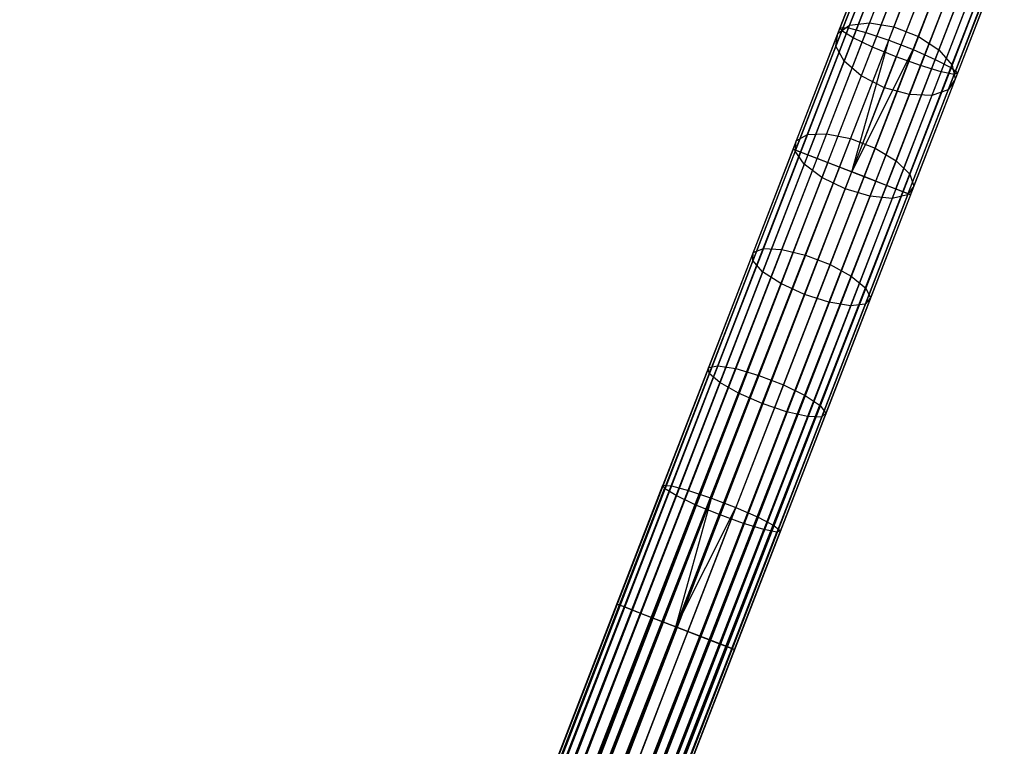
# Model space of a CAD drawing. Extents: x -189 to 189, y -189 to 189.
# Tile 576 of 591: x 48 to 63, y 148 to 160. Entities that reach past the tile are written whole.
import ezdxf

# ---------------------------------------------------------------- set-up
doc = ezdxf.new("R2010")
doc.units = 0
doc.header["$LTSCALE"] = 25.4
doc.layers.get('0').update_dxf_attribs({"linetype": 'CONTINUOUS'})

# ---------------------------------------------------------------- blocks, each defined once
blk = doc.blocks.new('CAMELEON-KENAI-C-12244_STL')
at = {"color": 0}
for p, q in [((60.68, 159.383, -9.501), (61.416, 161.282, -9.817)), ((60.68, 159.383, -9.501), (61.416, 161.282, -9.817)), ((60.814, 159.374, -9.108), (61.564, 161.31, -9.43)), ((60.814, 159.374, -9.108), (61.564, 161.31, -9.43)), ((61.085, 159.303, -8.8), (61.847, 161.268, -9.127)), ((61.085, 159.303, -8.8), (61.847, 161.268, -9.127)), ((60.705, 159.328, -9.912), (61.426, 161.187, -10.222)), ((60.705, 159.328, -9.912), (61.426, 161.187, -10.222)), ((61.446, 159.182, -8.632), (62.213, 161.163, -8.961)), ((61.446, 159.182, -8.632), (62.213, 161.163, -8.961)), ((61.462, 161.045, -156.415), (60.83, 159.415, -157.487)), ((61.462, 161.045, -156.415), (60.83, 159.415, -157.487)), ((60.886, 159.218, -10.271), (61.593, 161.044, -10.574)), ((60.886, 159.218, -10.271), (61.593, 161.044, -10.574)), ((61.784, 161.107, -156.67), (61.143, 159.453, -157.758)), ((61.784, 161.107, -156.67), (61.143, 159.453, -157.758)), ((62.173, 161.059, -156.809), (61.527, 159.391, -157.907)), ((62.173, 161.059, -156.809), (61.527, 159.391, -157.907)), ((61.833, 159.032, -8.632), (62.601, 161.013, -8.961)), ((61.833, 159.032, -8.632), (62.601, 161.013, -8.961)), ((61.261, 160.883, -156.089), (60.642, 159.285, -157.14)), ((61.261, 160.883, -156.089), (60.642, 159.285, -157.14)), ((61.19, 159.073, -10.514), (61.889, 160.876, -10.814)), ((61.19, 159.073, -10.514), (61.889, 160.876, -10.814)), ((62.561, 160.909, -156.809), (61.914, 159.241, -157.907)), ((62.561, 160.909, -156.809), (61.914, 159.241, -157.907)), ((62.181, 158.878, -8.8), (62.943, 160.844, -9.127)), ((62.181, 158.878, -8.8), (62.943, 160.844, -9.127)), ((61.217, 160.649, -155.747), (60.611, 159.084, -156.777)), ((61.217, 160.649, -155.747), (60.611, 159.084, -156.777)), ((62.262, 160.713, -10.898), (61.566, 158.918, -10.6)), ((62.262, 160.713, -10.898), (61.566, 158.918, -10.6)), ((62.88, 160.682, -156.67), (62.239, 159.028, -157.758)), ((62.88, 160.682, -156.67), (62.239, 159.028, -157.758)), ((62.429, 158.748, -9.108), (63.18, 160.685, -9.43)), ((62.429, 158.748, -9.108), (63.18, 160.685, -9.43)), ((61.949, 158.779, -10.514), (62.647, 160.582, -10.814)), ((61.949, 158.779, -10.514), (62.647, 160.582, -10.814)), ((62.272, 158.681, -10.271), (62.979, 160.507, -10.574)), ((62.272, 158.681, -10.271), (62.979, 160.507, -10.574)), ((62.479, 158.641, -9.912), (63.199, 160.5, -10.222)), ((62.479, 158.641, -9.912), (63.199, 160.5, -10.222)), ((62.535, 158.664, -9.501), (63.27, 160.563, -9.817)), ((62.535, 158.664, -9.501), (63.27, 160.563, -9.817)), ((61.338, 160.384, -155.45), (60.742, 158.848, -156.461)), ((61.338, 160.384, -155.45), (60.742, 158.848, -156.461)), ((63.077, 160.419, -156.415), (62.445, 158.789, -157.487)), ((63.077, 160.419, -156.415), (62.445, 158.789, -157.487)), ((61.601, 160.134, -155.248), (61.014, 158.617, -156.247)), ((61.601, 160.134, -155.248), (61.014, 158.617, -156.247)), ((63.116, 160.164, -156.089), (62.497, 158.566, -157.14)), ((63.116, 160.164, -156.089), (62.497, 158.566, -157.14)), ((61.378, 158.431, -156.171), (61.963, 159.942, -155.177)), ((61.378, 158.431, -156.171), (61.963, 159.942, -155.177)), ((62.991, 159.962, -155.747), (62.384, 158.397, -156.777)), ((62.991, 159.962, -155.747), (62.384, 158.397, -156.777)), ((62.36, 159.84, -155.248), (61.772, 158.323, -156.247)), ((62.36, 159.84, -155.248), (61.772, 158.323, -156.247)), ((62.723, 159.847, -155.45), (62.128, 158.311, -156.461)), ((62.723, 159.847, -155.45), (62.128, 158.311, -156.461)), ((60.83, 159.415, -157.487), (60.163, 157.694, -158.38)), ((60.83, 159.415, -157.487), (60.163, 157.694, -158.38)), ((61.143, 159.453, -157.758), (60.466, 157.705, -158.664)), ((61.143, 159.453, -157.758), (60.466, 157.705, -158.664)), ((60.642, 159.285, -157.14), (60.83, 159.415, -157.487)), ((60.642, 159.285, -157.14), (60.83, 159.415, -157.487)), ((60.83, 159.415, -157.487), (61.143, 159.453, -157.758)), ((60.83, 159.415, -157.487), (61.143, 159.453, -157.758)), ((61.143, 159.453, -157.758), (61.527, 159.391, -157.907)), ((61.143, 159.453, -157.758), (61.527, 159.391, -157.907)), ((59.937, 157.464, -9.395), (60.68, 159.383, -9.501)), ((59.937, 157.464, -9.395), (60.68, 159.383, -9.501)), ((59.977, 157.448, -9.809), (60.705, 159.328, -9.912)), ((59.977, 157.448, -9.809), (60.705, 159.328, -9.912)), ((60.642, 159.285, -157.14), (59.988, 157.596, -158.015)), ((60.642, 159.285, -157.14), (59.988, 157.596, -158.015)), ((60.056, 157.417, -9), (60.814, 159.374, -9.108)), ((60.056, 157.417, -9), (60.814, 159.374, -9.108)), ((60.316, 157.317, -8.691), (61.085, 159.303, -8.8)), ((60.316, 157.317, -8.691), (61.085, 159.303, -8.8)), ((60.611, 159.084, -156.777), (60.642, 159.285, -157.14)), ((60.611, 159.084, -156.777), (60.642, 159.285, -157.14)), ((60.705, 159.328, -9.912), (60.68, 159.383, -9.501)), ((60.68, 159.383, -9.501), (60.814, 159.374, -9.108)), ((60.705, 159.328, -9.912), (60.68, 159.383, -9.501)), ((60.68, 159.383, -9.501), (60.814, 159.374, -9.108)), ((60.886, 159.218, -10.271), (60.705, 159.328, -9.912)), ((60.886, 159.218, -10.271), (60.705, 159.328, -9.912)), ((60.814, 159.374, -9.108), (61.085, 159.303, -8.8)), ((60.814, 159.374, -9.108), (61.085, 159.303, -8.8)), ((61.527, 159.391, -157.907), (60.844, 157.63, -158.82)), ((61.527, 159.391, -157.907), (60.844, 157.63, -158.82)), ((61.085, 159.303, -8.8), (61.446, 159.182, -8.632)), ((61.085, 159.303, -8.8), (61.446, 159.182, -8.632)), ((61.527, 159.391, -157.907), (61.914, 159.241, -157.907)), ((61.527, 159.391, -157.907), (61.914, 159.241, -157.907)), ((60.171, 157.373, -10.169), (60.886, 159.218, -10.271)), ((60.171, 157.373, -10.169), (60.886, 159.218, -10.271)), ((60.67, 157.18, -8.522), (61.446, 159.182, -8.632)), ((60.67, 157.18, -8.522), (61.446, 159.182, -8.632)), ((60.864, 157.105, -8.5), (61.446, 159.182, -8.632)), ((60.864, 157.105, -8.5), (61.446, 159.182, -8.632)), ((61.19, 159.073, -10.514), (60.886, 159.218, -10.271)), ((61.19, 159.073, -10.514), (60.886, 159.218, -10.271)), ((61.914, 159.241, -157.907), (61.232, 157.479, -158.82)), ((61.914, 159.241, -157.907), (61.232, 157.479, -158.82)), ((61.446, 159.182, -8.632), (61.833, 159.032, -8.632)), ((61.446, 159.182, -8.632), (61.833, 159.032, -8.632)), ((61.914, 159.241, -157.907), (62.239, 159.028, -157.758)), ((61.914, 159.241, -157.907), (62.239, 159.028, -157.758)), ((60.611, 159.084, -156.777), (59.97, 157.43, -157.635)), ((60.611, 159.084, -156.777), (59.97, 157.43, -157.635)), ((60.485, 157.252, -10.414), (61.19, 159.073, -10.514)), ((60.485, 157.252, -10.414), (61.19, 159.073, -10.514)), ((60.742, 158.848, -156.461), (60.611, 159.084, -156.777)), ((60.742, 158.848, -156.461), (60.611, 159.084, -156.777)), ((60.864, 157.105, -8.5), (61.833, 159.032, -8.632)), ((60.864, 157.105, -8.5), (61.833, 159.032, -8.632)), ((61.058, 157.03, -8.522), (61.833, 159.032, -8.632)), ((61.058, 157.03, -8.522), (61.833, 159.032, -8.632)), ((61.566, 158.918, -10.6), (61.19, 159.073, -10.514)), ((61.566, 158.918, -10.6), (61.19, 159.073, -10.514)), ((62.239, 159.028, -157.758), (61.562, 157.281, -158.664)), ((62.239, 159.028, -157.758), (61.562, 157.281, -158.664)), ((61.833, 159.032, -8.632), (62.181, 158.878, -8.8)), ((61.833, 159.032, -8.632), (62.181, 158.878, -8.8)), ((62.239, 159.028, -157.758), (62.445, 158.789, -157.487)), ((62.239, 159.028, -157.758), (62.445, 158.789, -157.487)), ((60.742, 158.848, -156.461), (60.113, 157.224, -157.303)), ((60.742, 158.848, -156.461), (60.113, 157.224, -157.303)), ((61.014, 158.617, -156.247), (60.742, 158.848, -156.461)), ((61.014, 158.617, -156.247), (60.742, 158.848, -156.461)), ((60.864, 157.105, -10.5), (61.566, 158.918, -10.6)), ((60.864, 157.105, -10.5), (61.566, 158.918, -10.6)), ((61.243, 156.958, -10.414), (61.949, 158.779, -10.514)), ((61.243, 156.958, -10.414), (61.949, 158.779, -10.514)), ((61.412, 156.892, -8.691), (62.181, 158.878, -8.8)), ((61.412, 156.892, -8.691), (62.181, 158.878, -8.8)), ((61.949, 158.779, -10.514), (61.566, 158.918, -10.6)), ((61.949, 158.779, -10.514), (61.566, 158.918, -10.6)), ((62.445, 158.789, -157.487), (61.778, 157.068, -158.38)), ((62.445, 158.789, -157.487), (61.778, 157.068, -158.38)), ((62.272, 158.681, -10.271), (61.949, 158.779, -10.514)), ((62.272, 158.681, -10.271), (61.949, 158.779, -10.514)), ((62.181, 158.878, -8.8), (62.429, 158.748, -9.108)), ((62.181, 158.878, -8.8), (62.429, 158.748, -9.108)), ((62.445, 158.789, -157.487), (62.497, 158.566, -157.14)), ((62.445, 158.789, -157.487), (62.497, 158.566, -157.14)), ((61.557, 156.836, -10.169), (62.272, 158.681, -10.271)), ((61.557, 156.836, -10.169), (62.272, 158.681, -10.271)), ((61.671, 156.792, -9), (62.429, 158.748, -9.108)), ((61.671, 156.792, -9), (62.429, 158.748, -9.108)), ((61.751, 156.761, -9.809), (62.479, 158.641, -9.912)), ((61.751, 156.761, -9.809), (62.479, 158.641, -9.912)), ((61.791, 156.745, -9.395), (62.535, 158.664, -9.501)), ((61.791, 156.745, -9.395), (62.535, 158.664, -9.501)), ((62.479, 158.641, -9.912), (62.272, 158.681, -10.271)), ((62.479, 158.641, -9.912), (62.272, 158.681, -10.271)), ((62.429, 158.748, -9.108), (62.535, 158.664, -9.501)), ((62.429, 158.748, -9.108), (62.535, 158.664, -9.501)), ((62.535, 158.664, -9.501), (62.479, 158.641, -9.912)), ((62.535, 158.664, -9.501), (62.479, 158.641, -9.912)), ((61.014, 158.617, -156.247), (60.393, 157.014, -157.078)), ((61.014, 158.617, -156.247), (60.393, 157.014, -157.078)), ((61.378, 158.431, -156.171), (61.014, 158.617, -156.247)), ((61.378, 158.431, -156.171), (61.014, 158.617, -156.247)), ((62.497, 158.566, -157.14), (61.843, 156.878, -158.015)), ((62.497, 158.566, -157.14), (61.843, 156.878, -158.015)), ((62.497, 158.566, -157.14), (62.384, 158.397, -156.777)), ((62.497, 158.566, -157.14), (62.384, 158.397, -156.777)), ((60.76, 156.836, -156.998), (61.378, 158.431, -156.171)), ((60.76, 156.836, -156.998), (61.378, 158.431, -156.171)), ((61.772, 158.323, -156.247), (61.151, 156.72, -157.078)), ((61.772, 158.323, -156.247), (61.151, 156.72, -157.078)), ((61.772, 158.323, -156.247), (61.378, 158.431, -156.171)), ((61.772, 158.323, -156.247), (61.378, 158.431, -156.171)), ((62.384, 158.397, -156.777), (61.744, 156.743, -157.635)), ((62.384, 158.397, -156.777), (61.744, 156.743, -157.635)), ((62.128, 158.311, -156.461), (61.772, 158.323, -156.247)), ((62.128, 158.311, -156.461), (61.772, 158.323, -156.247)), ((62.384, 158.397, -156.777), (62.128, 158.311, -156.461)), ((62.384, 158.397, -156.777), (62.128, 158.311, -156.461)), ((62.128, 158.311, -156.461), (61.499, 156.687, -157.303)), ((62.128, 158.311, -156.461), (61.499, 156.687, -157.303)), ((60.163, 157.694, -158.38), (59.468, 155.898, -159.083)), ((60.163, 157.694, -158.38), (59.468, 155.898, -159.083)), ((60.466, 157.705, -158.664), (59.76, 155.882, -159.378)), ((60.466, 157.705, -158.664), (59.76, 155.882, -159.378)), ((59.988, 157.596, -158.015), (60.163, 157.694, -158.38)), ((59.988, 157.596, -158.015), (60.163, 157.694, -158.38)), ((60.163, 157.694, -158.38), (60.466, 157.705, -158.664)), ((60.163, 157.694, -158.38), (60.466, 157.705, -158.664)), ((60.466, 157.705, -158.664), (60.844, 157.63, -158.82)), ((60.466, 157.705, -158.664), (60.844, 157.63, -158.82)), ((59.988, 157.596, -158.015), (59.306, 155.835, -158.705)), ((59.988, 157.596, -158.015), (59.306, 155.835, -158.705)), ((59.97, 157.43, -157.635), (59.988, 157.596, -158.015)), ((59.97, 157.43, -157.635), (59.988, 157.596, -158.015)), ((60.844, 157.63, -158.82), (60.132, 155.792, -159.54)), ((60.844, 157.63, -158.82), (60.132, 155.792, -159.54)), ((60.844, 157.63, -158.82), (61.232, 157.479, -158.82)), ((60.844, 157.63, -158.82), (61.232, 157.479, -158.82)), ((59.937, 157.464, -9.395), (14.694, 40.68, -9.395)), ((59.937, 157.464, -9.395), (14.694, 40.68, -9.605)), ((59.937, 157.464, -9.395), (14.694, 40.68, -9.395)), ((59.937, 157.464, -9.395), (14.694, 40.68, -9.605)), ((60.056, 157.417, -9), (14.694, 40.68, -9.395)), ((60.056, 157.417, -9), (14.694, 40.68, -9.395)), ((59.937, 157.464, -9.395), (14.735, 40.664, -9.809)), ((59.937, 157.464, -9.395), (14.735, 40.664, -9.809)), ((59.977, 157.448, -9.809), (14.735, 40.664, -9.809)), ((59.977, 157.448, -9.809), (14.735, 40.664, -9.809)), ((60.056, 157.417, -9), (14.735, 40.664, -9.191)), ((60.056, 157.417, -9), (14.735, 40.664, -9.191)), ((59.977, 157.448, -9.809), (14.814, 40.633, -10)), ((59.977, 157.448, -9.809), (14.814, 40.633, -10)), ((14.814, 40.633, -9), (60.056, 157.417, -9)), ((14.814, 40.633, -9), (60.056, 157.417, -9)), ((59.977, 157.448, -9.809), (14.928, 40.589, -10.169)), ((59.977, 157.448, -9.809), (14.928, 40.589, -10.169)), ((14.928, 40.589, -8.831), (60.056, 157.417, -9)), ((14.928, 40.589, -8.831), (60.056, 157.417, -9)), ((59.97, 157.43, -157.635), (59.302, 155.705, -158.31)), ((59.97, 157.43, -157.635), (59.302, 155.705, -158.31)), ((60.056, 157.417, -9), (59.937, 157.464, -9.395)), ((59.937, 157.464, -9.395), (59.977, 157.448, -9.809)), ((59.937, 157.464, -9.395), (59.977, 157.448, -9.809)), ((60.056, 157.417, -9), (59.937, 157.464, -9.395)), ((60.113, 157.224, -157.303), (59.97, 157.43, -157.635)), ((60.113, 157.224, -157.303), (59.97, 157.43, -157.635)), ((59.977, 157.448, -9.809), (60.171, 157.373, -10.169)), ((59.977, 157.448, -9.809), (60.171, 157.373, -10.169)), ((60.316, 157.317, -8.691), (60.056, 157.417, -9)), ((60.316, 157.317, -8.691), (60.056, 157.417, -9)), ((61.232, 157.479, -158.82), (60.52, 155.642, -159.54)), ((61.232, 157.479, -158.82), (60.52, 155.642, -159.54)), ((61.232, 157.479, -158.82), (61.562, 157.281, -158.664)), ((61.232, 157.479, -158.82), (61.562, 157.281, -158.664)), ((60.171, 157.373, -10.169), (14.928, 40.589, -10.169)), ((60.171, 157.373, -10.169), (14.928, 40.589, -10.169)), ((14.928, 40.589, -8.831), (60.316, 157.317, -8.691)), ((14.928, 40.589, -8.831), (60.316, 157.317, -8.691)), ((60.171, 157.373, -10.169), (15.073, 40.533, -10.309)), ((60.171, 157.373, -10.169), (15.073, 40.533, -10.309)), ((15.073, 40.533, -8.691), (60.316, 157.317, -8.691)), ((15.073, 40.533, -8.691), (60.316, 157.317, -8.691)), ((60.485, 157.252, -10.414), (15.073, 40.533, -10.309)), ((60.485, 157.252, -10.414), (15.073, 40.533, -10.309)), ((60.485, 157.252, -10.414), (15.242, 40.467, -10.414)), ((60.485, 157.252, -10.414), (15.242, 40.467, -10.414)), ((15.428, 40.395, -10.478), (60.485, 157.252, -10.414)), ((15.428, 40.395, -10.478), (60.485, 157.252, -10.414)), ((15.621, 40.32, -10.5), (60.485, 157.252, -10.414)), ((15.621, 40.32, -10.5), (60.485, 157.252, -10.414)), ((60.113, 157.224, -157.303), (59.457, 155.531, -157.966)), ((60.113, 157.224, -157.303), (59.457, 155.531, -157.966)), ((60.393, 157.014, -157.078), (60.113, 157.224, -157.303)), ((60.393, 157.014, -157.078), (60.113, 157.224, -157.303)), ((60.171, 157.373, -10.169), (60.485, 157.252, -10.414)), ((60.171, 157.373, -10.169), (60.485, 157.252, -10.414)), ((60.67, 157.18, -8.522), (60.316, 157.317, -8.691)), ((60.67, 157.18, -8.522), (60.316, 157.317, -8.691)), ((60.485, 157.252, -10.414), (60.864, 157.105, -10.5)), ((60.485, 157.252, -10.414), (60.864, 157.105, -10.5)), ((61.562, 157.281, -158.664), (60.856, 155.458, -159.378)), ((61.562, 157.281, -158.664), (60.856, 155.458, -159.378)), ((61.562, 157.281, -158.664), (61.778, 157.068, -158.38)), ((61.562, 157.281, -158.664), (61.778, 157.068, -158.38)), ((15.073, 40.533, -8.691), (60.67, 157.18, -8.522)), ((15.073, 40.533, -8.691), (60.67, 157.18, -8.522)), ((15.242, 40.467, -8.586), (60.67, 157.18, -8.522)), ((15.242, 40.467, -8.586), (60.67, 157.18, -8.522)), ((60.67, 157.18, -8.522), (15.428, 40.395, -8.522)), ((60.67, 157.18, -8.522), (15.428, 40.395, -8.522)), ((15.621, 40.32, -8.5), (60.864, 157.105, -8.5)), ((15.621, 40.32, -8.5), (60.864, 157.105, -8.5)), ((15.621, 40.32, -10.5), (60.864, 157.105, -10.5)), ((15.621, 40.32, -10.5), (60.864, 157.105, -10.5)), ((15.815, 40.245, -10.478), (60.864, 157.105, -10.5)), ((15.815, 40.245, -10.478), (60.864, 157.105, -10.5)), ((16.001, 40.173, -10.414), (60.864, 157.105, -10.5)), ((16.001, 40.173, -10.414), (60.864, 157.105, -10.5)), ((60.864, 157.105, -8.5), (60.67, 157.18, -8.522)), ((60.864, 157.105, -8.5), (60.67, 157.18, -8.522)), ((60.864, 157.105, -10.5), (61.243, 156.958, -10.414)), ((61.058, 157.03, -8.522), (60.864, 157.105, -8.5)), ((61.058, 157.03, -8.522), (60.864, 157.105, -8.5)), ((60.864, 157.105, -10.5), (61.243, 156.958, -10.414)), ((15.815, 40.245, -8.522), (61.058, 157.03, -8.522)), ((15.815, 40.245, -8.522), (61.058, 157.03, -8.522)), ((61.243, 156.958, -10.414), (16.001, 40.173, -10.414)), ((61.243, 156.958, -10.414), (16.001, 40.173, -10.414)), ((61.243, 156.958, -10.414), (16.17, 40.108, -10.309)), ((61.243, 156.958, -10.414), (16.17, 40.108, -10.309)), ((61.243, 156.958, -10.414), (16.314, 40.052, -10.169)), ((61.243, 156.958, -10.414), (16.314, 40.052, -10.169)), ((60.393, 157.014, -157.078), (59.745, 155.342, -157.733)), ((60.393, 157.014, -157.078), (59.745, 155.342, -157.733)), ((60.76, 156.836, -156.998), (60.393, 157.014, -157.078)), ((60.76, 156.836, -156.998), (60.393, 157.014, -157.078)), ((61.412, 156.892, -8.691), (61.058, 157.03, -8.522)), ((61.412, 156.892, -8.691), (61.058, 157.03, -8.522)), ((61.778, 157.068, -158.38), (61.083, 155.272, -159.083)), ((61.778, 157.068, -158.38), (61.083, 155.272, -159.083)), ((61.243, 156.958, -10.414), (61.557, 156.836, -10.169)), ((61.243, 156.958, -10.414), (61.557, 156.836, -10.169)), ((61.778, 157.068, -158.38), (61.843, 156.878, -158.015)), ((61.778, 157.068, -158.38), (61.843, 156.878, -158.015)), ((15.815, 40.245, -8.522), (61.412, 156.892, -8.691)), ((15.815, 40.245, -8.522), (61.412, 156.892, -8.691)), ((16.001, 40.173, -8.586), (61.412, 156.892, -8.691)), ((16.001, 40.173, -8.586), (61.412, 156.892, -8.691)), ((61.412, 156.892, -8.691), (16.17, 40.108, -8.691)), ((61.412, 156.892, -8.691), (16.17, 40.108, -8.691)), ((16.17, 40.108, -8.691), (61.671, 156.792, -9)), ((16.17, 40.108, -8.691), (61.671, 156.792, -9)), ((61.557, 156.836, -10.169), (16.314, 40.052, -10.169)), ((61.557, 156.836, -10.169), (16.314, 40.052, -10.169)), ((16.314, 40.052, -8.831), (61.671, 156.792, -9)), ((16.314, 40.052, -8.831), (61.671, 156.792, -9)), ((61.557, 156.836, -10.169), (16.429, 40.007, -10)), ((61.557, 156.836, -10.169), (16.429, 40.007, -10)), ((61.671, 156.792, -9), (16.429, 40.007, -9)), ((61.671, 156.792, -9), (16.429, 40.007, -9)), ((61.557, 156.836, -10.169), (16.508, 39.977, -9.809)), ((61.557, 156.836, -10.169), (16.508, 39.977, -9.809)), ((61.671, 156.792, -9), (16.508, 39.977, -9.191)), ((61.671, 156.792, -9), (16.508, 39.977, -9.191)), ((61.751, 156.761, -9.809), (16.508, 39.977, -9.809)), ((61.751, 156.761, -9.809), (16.508, 39.977, -9.809)), ((61.751, 156.761, -9.809), (16.549, 39.961, -9.605)), ((61.751, 156.761, -9.809), (16.549, 39.961, -9.395)), ((61.751, 156.761, -9.809), (16.549, 39.961, -9.605)), ((61.751, 156.761, -9.809), (16.549, 39.961, -9.395)), ((60.115, 155.171, -157.65), (60.76, 156.836, -156.998)), ((60.115, 155.171, -157.65), (60.76, 156.836, -156.998)), ((61.151, 156.72, -157.078), (60.76, 156.836, -156.998)), ((61.151, 156.72, -157.078), (60.76, 156.836, -156.998)), ((61.843, 156.878, -158.015), (61.16, 155.116, -158.705)), ((61.843, 156.878, -158.015), (61.16, 155.116, -158.705)), ((61.671, 156.792, -9), (61.412, 156.892, -8.691)), ((61.671, 156.792, -9), (61.412, 156.892, -8.691)), ((61.557, 156.836, -10.169), (61.751, 156.761, -9.809)), ((61.557, 156.836, -10.169), (61.751, 156.761, -9.809)), ((61.791, 156.745, -9.395), (61.671, 156.792, -9)), ((61.791, 156.745, -9.395), (61.671, 156.792, -9)), ((61.843, 156.878, -158.015), (61.744, 156.743, -157.635)), ((61.843, 156.878, -158.015), (61.744, 156.743, -157.635)), ((61.751, 156.761, -9.809), (61.791, 156.745, -9.395)), ((61.751, 156.761, -9.809), (61.791, 156.745, -9.395)), ((61.791, 156.745, -9.395), (16.508, 39.977, -9.191)), ((61.791, 156.745, -9.395), (16.508, 39.977, -9.191)), ((61.791, 156.745, -9.395), (16.549, 39.961, -9.395)), ((61.791, 156.745, -9.395), (16.549, 39.961, -9.395)), ((61.151, 156.72, -157.078), (60.503, 155.048, -157.733)), ((61.151, 156.72, -157.078), (60.503, 155.048, -157.733)), ((61.499, 156.687, -157.303), (60.843, 154.994, -157.966)), ((61.499, 156.687, -157.303), (60.843, 154.994, -157.966)), ((61.744, 156.743, -157.635), (61.076, 155.018, -158.31)), ((61.744, 156.743, -157.635), (61.076, 155.018, -158.31)), ((61.499, 156.687, -157.303), (61.151, 156.72, -157.078)), ((61.499, 156.687, -157.303), (61.151, 156.72, -157.078)), ((61.744, 156.743, -157.635), (61.499, 156.687, -157.303)), ((61.744, 156.743, -157.635), (61.499, 156.687, -157.303)), ((59.306, 155.835, -158.705), (58.602, 154.018, -159.203)), ((59.306, 155.835, -158.705), (58.602, 154.018, -159.203)), ((59.468, 155.898, -159.083), (58.75, 154.045, -159.591)), ((59.468, 155.898, -159.083), (58.75, 154.045, -159.591)), ((59.76, 155.882, -159.378), (59.032, 154.002, -159.894)), ((59.76, 155.882, -159.378), (59.032, 154.002, -159.894)), ((59.302, 155.705, -158.31), (59.306, 155.835, -158.705)), ((59.302, 155.705, -158.31), (59.306, 155.835, -158.705)), ((59.306, 155.835, -158.705), (59.468, 155.898, -159.083)), ((59.306, 155.835, -158.705), (59.468, 155.898, -159.083)), ((59.468, 155.898, -159.083), (59.76, 155.882, -159.378)), ((59.468, 155.898, -159.083), (59.76, 155.882, -159.378)), ((59.76, 155.882, -159.378), (60.132, 155.792, -159.54)), ((59.76, 155.882, -159.378), (60.132, 155.792, -159.54)), ((59.302, 155.705, -158.31), (58.613, 153.926, -158.798)), ((59.302, 155.705, -158.31), (58.613, 153.926, -158.798)), ((59.457, 155.531, -157.966), (59.302, 155.705, -158.31)), ((59.457, 155.531, -157.966), (59.302, 155.705, -158.31)), ((60.132, 155.792, -159.54), (59.398, 153.896, -160.059)), ((60.132, 155.792, -159.54), (59.398, 153.896, -160.059)), ((60.132, 155.792, -159.54), (60.52, 155.642, -159.54)), ((60.132, 155.792, -159.54), (60.52, 155.642, -159.54)), ((59.457, 155.531, -157.966), (58.781, 153.784, -158.445)), ((59.457, 155.531, -157.966), (58.781, 153.784, -158.445)), ((59.745, 155.342, -157.733), (59.457, 155.531, -157.966)), ((59.745, 155.342, -157.733), (59.457, 155.531, -157.966)), ((60.52, 155.642, -159.54), (59.786, 153.746, -160.059)), ((60.52, 155.642, -159.54), (59.786, 153.746, -160.059)), ((60.52, 155.642, -159.54), (60.856, 155.458, -159.378)), ((60.52, 155.642, -159.54), (60.856, 155.458, -159.378)), ((60.856, 155.458, -159.378), (60.128, 153.577, -159.894)), ((60.856, 155.458, -159.378), (60.128, 153.577, -159.894)), ((60.856, 155.458, -159.378), (61.083, 155.272, -159.083)), ((60.856, 155.458, -159.378), (61.083, 155.272, -159.083)), ((59.745, 155.342, -157.733), (59.077, 153.617, -158.206)), ((59.745, 155.342, -157.733), (59.077, 153.617, -158.206)), ((60.115, 155.171, -157.65), (59.745, 155.342, -157.733)), ((60.115, 155.171, -157.65), (59.745, 155.342, -157.733)), ((61.083, 155.272, -159.083), (60.365, 153.419, -159.591)), ((61.083, 155.272, -159.083), (60.365, 153.419, -159.591)), ((61.083, 155.272, -159.083), (61.16, 155.116, -158.705)), ((61.083, 155.272, -159.083), (61.16, 155.116, -158.705)), ((59.45, 153.454, -158.121), (60.115, 155.171, -157.65)), ((59.45, 153.454, -158.121), (60.115, 155.171, -157.65)), ((60.503, 155.048, -157.733), (60.115, 155.171, -157.65)), ((60.503, 155.048, -157.733), (60.115, 155.171, -157.65)), ((61.16, 155.116, -158.705), (60.456, 153.3, -159.203)), ((61.16, 155.116, -158.705), (60.456, 153.3, -159.203)), ((61.16, 155.116, -158.705), (61.076, 155.018, -158.31)), ((61.16, 155.116, -158.705), (61.076, 155.018, -158.31)), ((60.503, 155.048, -157.733), (59.835, 153.323, -158.206)), ((60.503, 155.048, -157.733), (59.835, 153.323, -158.206)), ((60.843, 154.994, -157.966), (60.166, 153.247, -158.445)), ((60.843, 154.994, -157.966), (60.166, 153.247, -158.445)), ((61.076, 155.018, -158.31), (60.386, 153.239, -158.798)), ((61.076, 155.018, -158.31), (60.386, 153.239, -158.798)), ((60.843, 154.994, -157.966), (60.503, 155.048, -157.733)), ((60.843, 154.994, -157.966), (60.503, 155.048, -157.733)), ((61.076, 155.018, -158.31), (60.843, 154.994, -157.966)), ((61.076, 155.018, -158.31), (60.843, 154.994, -157.966)), ((58.602, 154.018, -159.203), (57.883, 152.164, -159.504)), ((58.602, 154.018, -159.203), (57.883, 152.164, -159.504)), ((58.75, 154.045, -159.591), (58.018, 152.155, -159.897)), ((58.75, 154.045, -159.591), (58.018, 152.155, -159.897)), ((59.032, 154.002, -159.894), (58.288, 152.083, -160.205)), ((59.032, 154.002, -159.894), (58.288, 152.083, -160.205)), ((58.602, 154.018, -159.203), (58.75, 154.045, -159.591)), ((58.602, 154.018, -159.203), (58.75, 154.045, -159.591)), ((58.613, 153.926, -158.798), (58.602, 154.018, -159.203)), ((58.613, 153.926, -158.798), (58.602, 154.018, -159.203)), ((58.75, 154.045, -159.591), (59.032, 154.002, -159.894)), ((58.75, 154.045, -159.591), (59.032, 154.002, -159.894)), ((59.032, 154.002, -159.894), (59.398, 153.896, -160.059)), ((59.032, 154.002, -159.894), (59.398, 153.896, -160.059)), ((58.613, 153.926, -158.798), (57.909, 152.11, -159.092)), ((58.613, 153.926, -158.798), (57.909, 152.11, -159.092)), ((58.781, 153.784, -158.445), (58.613, 153.926, -158.798)), ((58.781, 153.784, -158.445), (58.613, 153.926, -158.798)), ((59.398, 153.896, -160.059), (58.648, 151.961, -160.373)), ((59.398, 153.896, -160.059), (58.648, 151.961, -160.373)), ((59.398, 153.896, -160.059), (59.786, 153.746, -160.059)), ((59.398, 153.896, -160.059), (59.786, 153.746, -160.059)), ((58.781, 153.784, -158.445), (58.09, 152.001, -158.734)), ((58.781, 153.784, -158.445), (58.09, 152.001, -158.734)), ((59.077, 153.617, -158.206), (58.781, 153.784, -158.445)), ((59.077, 153.617, -158.206), (58.781, 153.784, -158.445)), ((59.786, 153.746, -160.059), (59.036, 151.811, -160.373)), ((59.786, 153.746, -160.059), (59.036, 151.811, -160.373)), ((59.786, 153.746, -160.059), (60.128, 153.577, -159.894)), ((59.786, 153.746, -160.059), (60.128, 153.577, -159.894)), ((59.077, 153.617, -158.206), (58.395, 151.857, -158.491)), ((59.077, 153.617, -158.206), (58.395, 151.857, -158.491)), ((59.45, 153.454, -158.121), (59.077, 153.617, -158.206)), ((59.45, 153.454, -158.121), (59.077, 153.617, -158.206)), ((60.128, 153.577, -159.894), (59.384, 151.658, -160.205)), ((60.128, 153.577, -159.894), (59.384, 151.658, -160.205)), ((60.128, 153.577, -159.894), (60.365, 153.419, -159.591)), ((60.128, 153.577, -159.894), (60.365, 153.419, -159.591)), ((58.771, 151.702, -158.405), (59.45, 153.454, -158.121)), ((58.771, 151.702, -158.405), (59.45, 153.454, -158.121)), ((59.835, 153.323, -158.206), (59.45, 153.454, -158.121)), ((59.835, 153.323, -158.206), (59.45, 153.454, -158.121)), ((60.365, 153.419, -159.591), (59.633, 151.529, -159.897)), ((60.365, 153.419, -159.591), (59.633, 151.529, -159.897)), ((60.365, 153.419, -159.591), (60.456, 153.3, -159.203)), ((60.365, 153.419, -159.591), (60.456, 153.3, -159.203)), ((59.835, 153.323, -158.206), (59.153, 151.563, -158.491)), ((59.835, 153.323, -158.206), (59.153, 151.563, -158.491)), ((60.166, 153.247, -158.445), (59.476, 151.464, -158.734)), ((60.166, 153.247, -158.445), (59.476, 151.464, -158.734)), ((60.386, 153.239, -158.798), (59.683, 151.423, -159.092)), ((60.386, 153.239, -158.798), (59.683, 151.423, -159.092)), ((60.456, 153.3, -159.203), (59.738, 151.446, -159.504)), ((60.456, 153.3, -159.203), (59.738, 151.446, -159.504)), ((60.166, 153.247, -158.445), (59.835, 153.323, -158.206)), ((60.166, 153.247, -158.445), (59.835, 153.323, -158.206)), ((60.386, 153.239, -158.798), (60.166, 153.247, -158.445)), ((60.386, 153.239, -158.798), (60.166, 153.247, -158.445)), ((60.456, 153.3, -159.203), (60.386, 153.239, -158.798)), ((60.456, 153.3, -159.203), (60.386, 153.239, -158.798)), ((57.158, 150.291, -159.605), (57.883, 152.164, -159.504)), ((57.158, 150.291, -159.605), (57.883, 152.164, -159.504)), ((57.198, 150.276, -159.191), (57.909, 152.11, -159.092)), ((57.198, 150.276, -159.191), (57.909, 152.11, -159.092)), ((57.278, 150.245, -160), (58.018, 152.155, -159.897)), ((57.278, 150.245, -160), (58.018, 152.155, -159.897)), ((57.883, 152.164, -159.504), (58.018, 152.155, -159.897)), ((57.909, 152.11, -159.092), (57.883, 152.164, -159.504)), ((57.909, 152.11, -159.092), (57.883, 152.164, -159.504)), ((57.883, 152.164, -159.504), (58.018, 152.155, -159.897)), ((58.09, 152.001, -158.734), (57.909, 152.11, -159.092)), ((58.09, 152.001, -158.734), (57.909, 152.11, -159.092)), ((58.018, 152.155, -159.897), (58.288, 152.083, -160.205)), ((58.018, 152.155, -159.897), (58.288, 152.083, -160.205)), ((57.392, 150.201, -158.831), (58.09, 152.001, -158.734)), ((57.392, 150.201, -158.831), (58.09, 152.001, -158.734)), ((57.537, 150.144, -160.309), (58.288, 152.083, -160.205)), ((57.537, 150.144, -160.309), (58.288, 152.083, -160.205)), ((57.891, 150.007, -160.478), (58.648, 151.961, -160.373)), ((57.891, 150.007, -160.478), (58.648, 151.961, -160.373)), ((58.085, 149.932, -160.5), (58.648, 151.961, -160.373)), ((58.085, 149.932, -160.5), (58.648, 151.961, -160.373)), ((58.395, 151.857, -158.491), (58.09, 152.001, -158.734)), ((58.395, 151.857, -158.491), (58.09, 152.001, -158.734)), ((58.288, 152.083, -160.205), (58.648, 151.961, -160.373)), ((58.288, 152.083, -160.205), (58.648, 151.961, -160.373)), ((58.648, 151.961, -160.373), (59.036, 151.811, -160.373)), ((58.648, 151.961, -160.373), (59.036, 151.811, -160.373)), ((57.706, 150.079, -158.586), (58.395, 151.857, -158.491)), ((57.706, 150.079, -158.586), (58.395, 151.857, -158.491)), ((58.085, 149.932, -160.5), (59.036, 151.811, -160.373)), ((58.085, 149.932, -160.5), (59.036, 151.811, -160.373)), ((58.279, 149.857, -160.478), (59.036, 151.811, -160.373)), ((58.279, 149.857, -160.478), (59.036, 151.811, -160.373)), ((58.771, 151.702, -158.405), (58.395, 151.857, -158.491)), ((58.771, 151.702, -158.405), (58.395, 151.857, -158.491)), ((59.036, 151.811, -160.373), (59.384, 151.658, -160.205)), ((59.036, 151.811, -160.373), (59.384, 151.658, -160.205)), ((58.085, 149.932, -158.5), (58.771, 151.702, -158.405)), ((58.085, 149.932, -158.5), (58.771, 151.702, -158.405)), ((58.633, 149.72, -160.309), (59.384, 151.658, -160.205)), ((58.633, 149.72, -160.309), (59.384, 151.658, -160.205)), ((59.153, 151.563, -158.491), (58.771, 151.702, -158.405)), ((59.153, 151.563, -158.491), (58.771, 151.702, -158.405)), ((59.384, 151.658, -160.205), (59.633, 151.529, -159.897)), ((59.384, 151.658, -160.205), (59.633, 151.529, -159.897)), ((58.465, 149.785, -158.586), (59.153, 151.563, -158.491)), ((58.465, 149.785, -158.586), (59.153, 151.563, -158.491)), ((58.893, 149.619, -160), (59.633, 151.529, -159.897)), ((58.893, 149.619, -160), (59.633, 151.529, -159.897)), ((59.476, 151.464, -158.734), (59.153, 151.563, -158.491)), ((59.476, 151.464, -158.734), (59.153, 151.563, -158.491)), ((59.633, 151.529, -159.897), (59.738, 151.446, -159.504)), ((59.633, 151.529, -159.897), (59.738, 151.446, -159.504)), ((58.778, 149.664, -158.831), (59.476, 151.464, -158.734)), ((58.778, 149.664, -158.831), (59.476, 151.464, -158.734)), ((58.972, 149.589, -159.191), (59.683, 151.423, -159.092)), ((58.972, 149.589, -159.191), (59.683, 151.423, -159.092)), ((59.013, 149.573, -159.605), (59.738, 151.446, -159.504)), ((59.013, 149.573, -159.605), (59.738, 151.446, -159.504)), ((59.683, 151.423, -159.092), (59.476, 151.464, -158.734)), ((59.683, 151.423, -159.092), (59.476, 151.464, -158.734)), ((59.738, 151.446, -159.504), (59.683, 151.423, -159.092)), ((59.738, 151.446, -159.504), (59.683, 151.423, -159.092)), ((21.63, 58.583, -159.605), (57.158, 150.291, -159.605)), ((21.63, 58.583, -159.605), (57.158, 150.291, -159.605)), ((21.63, 58.583, -159.605), (57.198, 150.276, -159.191)), ((21.63, 58.583, -159.605), (57.198, 150.276, -159.191)), ((21.63, 58.583, -159.395), (57.198, 150.276, -159.191)), ((21.63, 58.583, -159.395), (57.198, 150.276, -159.191)), ((21.67, 58.567, -159.809), (57.158, 150.291, -159.605)), ((21.67, 58.567, -159.809), (57.158, 150.291, -159.605)), ((21.67, 58.567, -159.191), (57.198, 150.276, -159.191)), ((21.67, 58.567, -159.191), (57.198, 150.276, -159.191)), ((21.67, 58.567, -159.809), (57.278, 150.245, -160)), ((21.67, 58.567, -159.809), (57.278, 150.245, -160)), ((21.75, 58.537, -160), (57.278, 150.245, -160)), ((21.75, 58.537, -160), (57.278, 150.245, -160)), ((21.864, 58.492, -160.169), (57.278, 150.245, -160)), ((21.864, 58.492, -160.169), (57.278, 150.245, -160)), ((57.278, 150.245, -160), (57.158, 150.291, -159.605)), ((57.158, 150.291, -159.605), (57.198, 150.276, -159.191)), ((57.278, 150.245, -160), (57.158, 150.291, -159.605)), ((57.158, 150.291, -159.605), (57.198, 150.276, -159.191)), ((57.198, 150.276, -159.191), (57.392, 150.201, -158.831)), ((57.198, 150.276, -159.191), (57.392, 150.201, -158.831)), ((57.537, 150.144, -160.309), (57.278, 150.245, -160)), ((57.537, 150.144, -160.309), (57.278, 150.245, -160)), ((21.67, 58.567, -159.191), (57.392, 150.201, -158.831)), ((21.67, 58.567, -159.191), (57.392, 150.201, -158.831)), ((21.75, 58.537, -159), (57.392, 150.201, -158.831)), ((21.75, 58.537, -159), (57.392, 150.201, -158.831)), ((21.864, 58.492, -158.831), (57.392, 150.201, -158.831)), ((21.864, 58.492, -158.831), (57.392, 150.201, -158.831)), ((21.864, 58.492, -160.169), (57.537, 150.144, -160.309)), ((21.864, 58.492, -160.169), (57.537, 150.144, -160.309)), ((21.864, 58.492, -158.831), (57.706, 150.079, -158.586)), ((21.864, 58.492, -158.831), (57.706, 150.079, -158.586)), ((22.009, 58.436, -160.309), (57.537, 150.144, -160.309)), ((22.009, 58.436, -160.309), (57.537, 150.144, -160.309)), ((22.009, 58.436, -158.691), (57.706, 150.079, -158.586)), ((22.009, 58.436, -158.691), (57.706, 150.079, -158.586)), ((22.178, 58.371, -160.414), (57.537, 150.144, -160.309)), ((22.178, 58.371, -160.414), (57.537, 150.144, -160.309)), ((22.178, 58.371, -158.586), (57.706, 150.079, -158.586)), ((22.178, 58.371, -158.586), (57.706, 150.079, -158.586)), ((57.392, 150.201, -158.831), (57.706, 150.079, -158.586)), ((57.392, 150.201, -158.831), (57.706, 150.079, -158.586)), ((57.891, 150.007, -160.478), (57.537, 150.144, -160.309)), ((57.891, 150.007, -160.478), (57.537, 150.144, -160.309)), ((57.706, 150.079, -158.586), (58.085, 149.932, -158.5)), ((57.706, 150.079, -158.586), (58.085, 149.932, -158.5)), ((22.178, 58.371, -160.414), (57.891, 150.007, -160.478)), ((22.178, 58.371, -160.414), (57.891, 150.007, -160.478)), ((22.178, 58.371, -158.586), (58.085, 149.932, -158.5)), ((22.178, 58.371, -158.586), (58.085, 149.932, -158.5)), ((22.363, 58.299, -160.478), (57.891, 150.007, -160.478)), ((22.363, 58.299, -160.478), (57.891, 150.007, -160.478)), ((22.363, 58.299, -158.522), (58.085, 149.932, -158.5)), ((22.363, 58.299, -158.522), (58.085, 149.932, -158.5)), ((58.085, 149.932, -158.5), (22.557, 58.224, -158.5)), ((22.557, 58.224, -160.5), (58.085, 149.932, -160.5)), ((22.557, 58.224, -160.5), (58.085, 149.932, -160.5)), ((58.085, 149.932, -158.5), (22.557, 58.224, -158.5)), ((58.085, 149.932, -160.5), (57.891, 150.007, -160.478)), ((58.085, 149.932, -160.5), (57.891, 150.007, -160.478)), ((58.279, 149.857, -160.478), (58.085, 149.932, -160.5)), ((58.085, 149.932, -158.5), (58.465, 149.785, -158.586)), ((58.085, 149.932, -158.5), (58.465, 149.785, -158.586)), ((58.279, 149.857, -160.478), (58.085, 149.932, -160.5)), ((22.557, 58.224, -158.5), (58.465, 149.785, -158.586)), ((22.557, 58.224, -158.5), (58.465, 149.785, -158.586)), ((22.751, 58.149, -160.478), (58.279, 149.857, -160.478)), ((22.751, 58.149, -160.478), (58.279, 149.857, -160.478)), ((22.751, 58.149, -158.522), (58.465, 149.785, -158.586)), ((22.751, 58.149, -158.522), (58.465, 149.785, -158.586)), ((22.937, 58.077, -160.414), (58.279, 149.857, -160.478)), ((22.937, 58.077, -160.414), (58.279, 149.857, -160.478)), ((22.937, 58.077, -158.586), (58.465, 149.785, -158.586)), ((22.937, 58.077, -158.586), (58.465, 149.785, -158.586)), ((58.633, 149.72, -160.309), (58.279, 149.857, -160.478)), ((58.633, 149.72, -160.309), (58.279, 149.857, -160.478)), ((58.465, 149.785, -158.586), (58.778, 149.664, -158.831)), ((58.465, 149.785, -158.586), (58.778, 149.664, -158.831)), ((22.937, 58.077, -160.414), (58.633, 149.72, -160.309)), ((22.937, 58.077, -160.414), (58.633, 149.72, -160.309)), ((22.937, 58.077, -158.586), (58.778, 149.664, -158.831)), ((22.937, 58.077, -158.586), (58.778, 149.664, -158.831)), ((23.105, 58.011, -160.309), (58.633, 149.72, -160.309)), ((23.105, 58.011, -160.309), (58.633, 149.72, -160.309)), ((23.105, 58.011, -158.691), (58.778, 149.664, -158.831)), ((23.105, 58.011, -158.691), (58.778, 149.664, -158.831)), ((23.25, 57.955, -160.169), (58.633, 149.72, -160.309)), ((23.25, 57.955, -160.169), (58.633, 149.72, -160.309)), ((23.25, 57.955, -158.831), (58.778, 149.664, -158.831)), ((23.25, 57.955, -158.831), (58.778, 149.664, -158.831)), ((23.25, 57.955, -160.169), (58.893, 149.619, -160)), ((23.25, 57.955, -160.169), (58.893, 149.619, -160)), ((23.365, 57.911, -160), (58.893, 149.619, -160)), ((23.365, 57.911, -160), (58.893, 149.619, -160)), ((23.444, 57.88, -159.809), (58.893, 149.619, -160)), ((23.444, 57.88, -159.809), (58.893, 149.619, -160)), ((58.893, 149.619, -160), (58.633, 149.72, -160.309)), ((58.893, 149.619, -160), (58.633, 149.72, -160.309)), ((58.778, 149.664, -158.831), (58.972, 149.589, -159.191)), ((58.778, 149.664, -158.831), (58.972, 149.589, -159.191)), ((59.013, 149.573, -159.605), (58.893, 149.619, -160)), ((59.013, 149.573, -159.605), (58.893, 149.619, -160)), ((23.25, 57.955, -158.831), (58.972, 149.589, -159.191)), ((23.25, 57.955, -158.831), (58.972, 149.589, -159.191)), ((23.365, 57.911, -159), (58.972, 149.589, -159.191)), ((23.365, 57.911, -159), (58.972, 149.589, -159.191)), ((23.444, 57.88, -159.191), (58.972, 149.589, -159.191)), ((23.444, 57.88, -159.191), (58.972, 149.589, -159.191)), ((23.444, 57.88, -159.191), (59.013, 149.573, -159.605)), ((23.444, 57.88, -159.191), (59.013, 149.573, -159.605)), ((23.444, 57.88, -159.809), (59.013, 149.573, -159.605)), ((23.444, 57.88, -159.809), (59.013, 149.573, -159.605)), ((23.485, 57.865, -159.395), (59.013, 149.573, -159.605)), ((23.485, 57.865, -159.395), (59.013, 149.573, -159.605)), ((23.485, 57.865, -159.605), (59.013, 149.573, -159.605)), ((23.485, 57.865, -159.605), (59.013, 149.573, -159.605)), ((58.972, 149.589, -159.191), (59.013, 149.573, -159.605)), ((58.972, 149.589, -159.191), (59.013, 149.573, -159.605))]:
    blk.add_line(p, q, dxfattribs=at)

msp = doc.modelspace()

# ---------------------------------------------------------------- block references
at = {"color": 0}
msp.add_blockref('CAMELEON-KENAI-C-12244_STL', (0, 0), dxfattribs=at)

doc.saveas('drawing.dxf')
